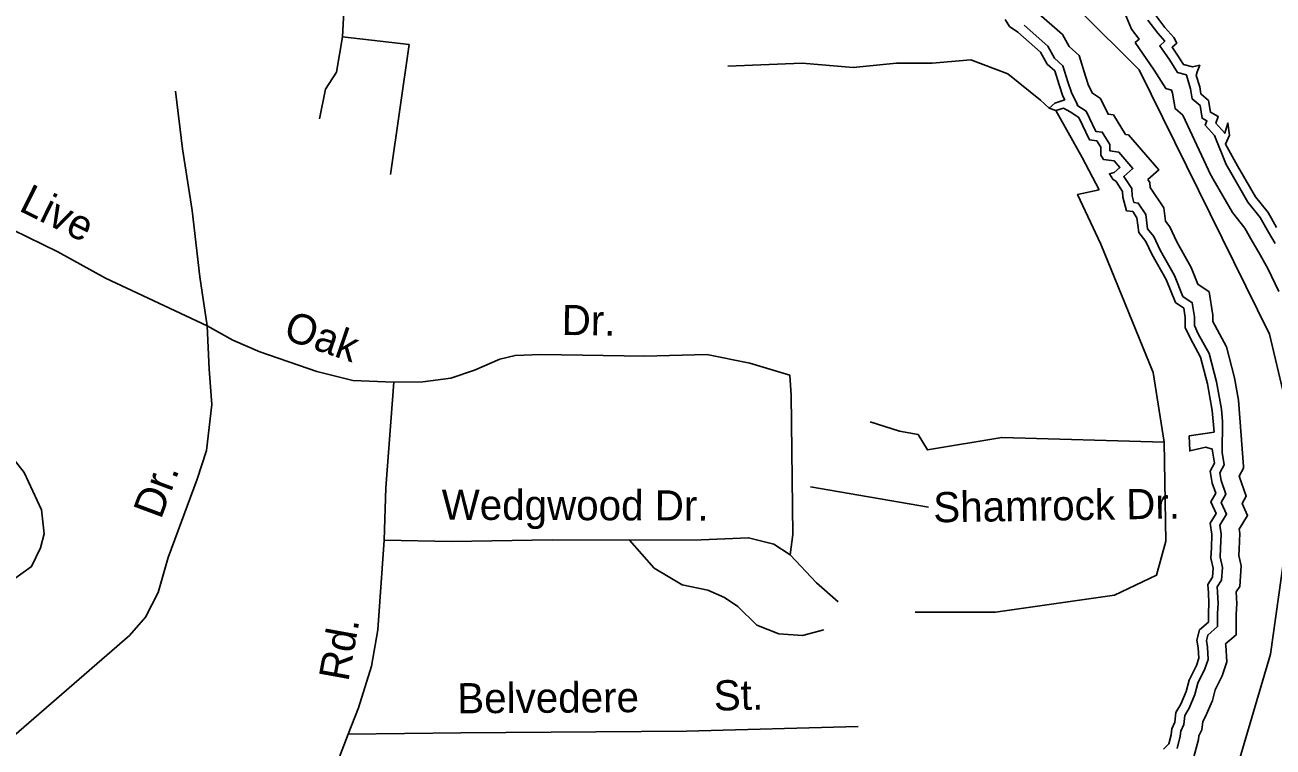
# Model space of a CAD drawing. Extents: x 2104537 to 2336408, y 34176 to 229611.
# Drawn here: x 2302763 to 2305864, y 179577 to 181371 of the extents above; entities that cross this region are included whole.
import ezdxf

# ---------------------------------------------------------------- set-up
doc = ezdxf.new("R2010")
doc.units = 0
for name, color, linetype in [('Exist Boundary Political City Limit New', 7, 'Continuous'), ('Exist Hydrographic Buffer Line', 7, 'Continuous'), ('Exist Hydrographic Creek Double Shore', 7, 'Continuous'), ('Exist Hydrographic Creek Single Shore', 7, 'Continuous'), ('Exist Hydrographic Misc Water Feature', 7, 'Continuous'), ('Exist Hydrographic River Shore', 7, 'Continuous'), ('Exist Road Non-System Type 51', 7, 'Continuous'), ('Exist Road Non-System Type 51 Label', 7, 'Continuous'), ('Map Preparation Boundary City Limit Buffer Line', 7, 'Continuous')]:
    doc.layers.add(name, color=color, linetype=linetype)

msp = doc.modelspace()

# ---------------------------------------------------------------- linework, layer by layer
at = {"layer": 'Exist Boundary Political City Limit New'}
msp.add_lwpolyline([(2305684.8, 179219.7), (2305857.5, 179807.6), (2305909.5, 180179.4), (2305907.2, 180382.5), (2305855.2, 180603), (2305531.2, 181260.1), (2305382.5, 181408), (2304795, 181681.3), (2304689.2, 181783.7), (2304529.2, 181976.5), (2304444.5, 182137.4), (2304223.2, 182205.2), (2304157.2, 182146.8), (2304085.2, 181904.4), (2303854, 181796.2), (2303221.2, 181733.8), (2302872.5, 181629.8), (2302402.5, 181671.4)], dxfattribs=at)
at = {"layer": 'Exist Hydrographic Buffer Line'}
for points in [[(2305275.5, 181405.1), (2305340.5, 181347.9), (2305356.9, 181318), (2305381.9, 181295.8), (2305397.7, 181244), (2305405.5, 181221.2), (2305415.2, 181201.7), (2305435.1, 181188.7), (2305454, 181149.4), (2305467.2, 181147.7), (2305497.3, 181099.2), (2305504.4, 181098.2), (2305579.7, 181010.9), (2305553.1, 180987.1), (2305557.9, 180979.9), (2305558.6, 180967), (2305592.2, 180916.5), (2305596.3, 180883.5), (2305607.2, 180869.9), (2305624.5, 180832.7), (2305660.3, 180768.5), (2305677.2, 180726.9), (2305705.4, 180707.8), (2305714.7, 180649.9), (2305714.7, 180634.4), (2305719.2, 180624.9), (2305748.4, 180571.5), (2305768.3, 180494.3), (2305778.3, 180438.8), (2305790.1, 180273.8), (2305790.8, 180269.7), (2305779.8, 180250), (2305797.4, 180200.2), (2305786.8, 180182), (2305800.7, 180151.8), (2305779.7, 180118.2), (2305781.2, 180108.4), (2305779.4, 180068.2), (2305778.5, 180052.4), (2305784.5, 180026.8), (2305781.1, 179975.8), (2305772, 179962.2), (2305773.7, 179932.9), (2305772.1, 179907.1), (2305772.1, 179855.4), (2305746, 179832.8), (2305746.4, 179830), (2305748.9, 179788.2), (2305737.3, 179753.4), (2305720.4, 179718.9), (2305713.4, 179692.2), (2305696.4, 179652.6), (2305689.4, 179640.3), (2305686.8, 179619.7), (2305679.7, 179604.1), (2305678.8, 179594.9), (2305666.6, 179549.3)], [(2305491.7, 181410.7), (2305512.4, 181360.7), (2305531, 181335.9), (2305521.4, 181327.4), (2305568.8, 181258.8), (2305597.3, 181213.3), (2305611.9, 181209.4), (2305614.4, 181201.6), (2305620.7, 181163.5), (2305639.7, 181147.4), (2305703.7, 181010.4), (2305705.9, 181005), (2305715.5, 180987.7), (2305763.1, 180905), (2305794.2, 180866.6), (2305812.4, 180833.9), (2305829, 180805.4), (2305851.3, 180766.1), (2305878.4, 180708.6)], [(2305245.2, 181370.6), (2305304.1, 181318.7), (2305320.5, 181288.9), (2305341.8, 181270.1), (2305354, 181229.9), (2305363, 181203.4), (2305378.3, 181172.8), (2305376.5, 181172.2), (2305399.2, 181157.3), (2305423.4, 181106.9), (2305439.7, 181104.9), (2305458.6, 181074.3), (2305458.6, 181058.2), (2305480.9, 181055.1), (2305515.5, 181015), (2305492.8, 180994.7), (2305512.7, 180965), (2305513.6, 180946.9), (2305518, 180930.3), (2305528.8, 180928.8), (2305548, 180900.1), (2305552.3, 180865), (2305567.8, 180845.5), (2305583.6, 180811.7), (2305618.9, 180748.6), (2305639.9, 180696.7), (2305663.2, 180680.9), (2305668.8, 180646.2), (2305668.8, 180624.1), (2305678.2, 180604), (2305705.3, 180554.4), (2305723.4, 180484.5), (2305735.6, 180416.2), (2305738.2, 180386.1), (2305737.6, 180308.4), (2305742.8, 180277.9), (2305731.7, 180257.9), (2305735.1, 180238.7), (2305747, 180205.1), (2305735, 180184.6), (2305748.6, 180155.1), (2305731.7, 180128), (2305735.2, 180105.9), (2305733.6, 180070.6), (2305732.2, 180048.4), (2305738.2, 180023), (2305736.1, 179991.1), (2305725.1, 179974.6), (2305726.1, 179961.4), (2305727.7, 179933), (2305726.1, 179908.5), (2305726.1, 179876.4), (2305701.5, 179855), (2305698.2, 179841.2), (2305700.7, 179825.2), (2305702.5, 179794.4), (2305694.7, 179770.8), (2305677.1, 179735), (2305669.8, 179707.2), (2305655.2, 179673.1), (2305644.9, 179655.1), (2305642.1, 179632.3), (2305634.7, 179616.2), (2305633.4, 179603.2), (2305625.4, 179573.1)], [(2305552.7, 181383.7), (2305577.3, 181350.8), (2305594.9, 181330.8), (2305582.5, 181319.9), (2305607.2, 181284.1), (2305626.6, 181253), (2305648.8, 181247.1), (2305648.5, 181246.2), (2305659.2, 181212.3), (2305663.3, 181187.7), (2305682.5, 181171.4), (2305687.4, 181139.5), (2305699.4, 181133.1), (2305695.5, 181122.5), (2305718.5, 181096.4), (2305747.4, 181024.8), (2305755.4, 181010.3), (2305801.1, 180931), (2305832.3, 180892.4), (2305852.3, 180856.7), (2305868.8, 180828.2)]]:
    msp.add_lwpolyline(points, dxfattribs=at)
at = {"layer": 'Exist Hydrographic Creek Double Shore'}
msp.add_lwpolyline([(2305230, 181353.4), (2305209.2, 181367.9), (2305198, 181385)], dxfattribs=at)
at = {"layer": 'Exist Hydrographic Creek Single Shore'}
for points in [[(2303559.7, 181499.9), (2303552, 181342.2)], [(2303552, 181342.2), (2303536.6, 181253.8), (2303509.7, 181211.5), (2303494.3, 181138.4)], [(2303552, 181342.2), (2303717.3, 181323)], [(2303717.3, 181323), (2303671.2, 180999.9)], [(2304509.2, 181269.2), (2304693.7, 181276.8), (2304820.6, 181265.3), (2304928.2, 181276.8), (2305016.6, 181276.8), (2305112.7, 181284.5), (2305205, 181249.9), (2305285.7, 181184.5), (2305307.5, 181164.7)], [(2305323.9, 181158.8), (2305389.5, 181042.2), (2305431.8, 180961.4)], [(2305431.8, 180961.4), (2305378, 180949.9), (2305435.6, 180826.8), (2305566.3, 180507.6), (2305593.2, 180334.5)], [(2305593.2, 180334.5), (2305189.6, 180346), (2305005.1, 180315.2), (2304982, 180353.7), (2304935.9, 180361.4), (2304862.9, 180384.5)], [(2305593.2, 180334.5), (2305597.1, 180088.3), (2305574, 180003.7), (2305470.2, 179953.7), (2305174.2, 179911.4), (2304974.3, 179911.4)]]:
    msp.add_lwpolyline(points, dxfattribs=at)
at = {"layer": 'Exist Hydrographic Misc Water Feature'}
msp.add_lwpolyline([(2302327.9, 180464.7), (2302456.8, 180449.2), (2302592.2, 180404.1), (2302658.6, 180359.7), (2302710.1, 180323.5), (2302760.5, 180259.1), (2302804, 180166.5), (2302810.1, 180106.5), (2302801.5, 180072.1), (2302779, 180025.2), (2302716.6, 179980.8), (2302634, 179945.6), (2302567.2, 179873.2), (2302506.9, 179783.1), (2302422, 179677.9), (2302336.5, 179615.1)], dxfattribs=at)
at = {"layer": 'Exist Hydrographic River Shore'}
for points in [[(2305572.8, 181395.1), (2305595.1, 181365.3), (2305617.5, 181339.9), (2305624.9, 181326.5), (2305613, 181316.1), (2305626.4, 181296.7), (2305641.3, 181272.8), (2305663.7, 181266.9), (2305681.6, 181271.3), (2305675.6, 181254.9), (2305672.6, 181246), (2305681.6, 181217.7), (2305684.5, 181199.8), (2305703.9, 181183.4), (2305708.4, 181154.3), (2305727.7, 181143.9), (2305721.8, 181127.5), (2305744.1, 181102.1), (2305751.6, 181127.5), (2305756.1, 181097.6), (2305745.6, 181075.3), (2305775.4, 181021.6), (2305820.1, 180944.1), (2305851.4, 180905.3), (2305872.3, 180868)], [(2305230, 181353.4), (2305285.9, 181304.1), (2305302.3, 181274.3), (2305321.7, 181257.2), (2305332.1, 181222.9), (2305341.8, 181194.5), (2305346.3, 181185.6), (2305321.7, 181176.6), (2305307.5, 181164.7), (2305323.9, 181158.8), (2305343.3, 181164.7), (2305359.7, 181155.8), (2305381.3, 181141.6), (2305408.1, 181085.7), (2305426, 181083.5), (2305435.7, 181067.8), (2305435.7, 181047.7), (2305442.4, 181037.2), (2305469.2, 181033.5), (2305483.4, 181017.1), (2305469.2, 181004.4), (2305457.3, 181001.4), (2305465.5, 180988), (2305473.7, 180982.1), (2305490.1, 180957.5), (2305490.8, 180943.3), (2305499.8, 180909.7), (2305515.4, 180907.5), (2305525.8, 180891.9), (2305530.3, 180855.7), (2305548.2, 180833.3), (2305563.1, 180801.3), (2305598.1, 180738.7), (2305621.2, 180681.6), (2305642.1, 180667.5), (2305645.8, 180644.3), (2305645.8, 180619), (2305657.7, 180593.6), (2305683.8, 180545.9), (2305700.9, 180479.6), (2305712.9, 180413.2), (2305717.3, 180359.6), (2305655.5, 180349.9), (2305657, 180312.6), (2305697.2, 180322.3), (2305712.9, 180317.1), (2305718.8, 180282), (2305707.6, 180261.9), (2305712.9, 180232.8), (2305721.8, 180207.5), (2305709.1, 180185.8), (2305722.5, 180156.8), (2305707.6, 180132.9), (2305712.1, 180104.6), (2305710.6, 180071.8), (2305709.1, 180046.4), (2305715.1, 180021.1), (2305713.6, 179998.7), (2305701.7, 179980.8), (2305703.2, 179959.9), (2305704.7, 179933.1), (2305703.2, 179909.3), (2305703.2, 179886.9), (2305680.8, 179867.5), (2305674.9, 179842.2), (2305677.8, 179822.8), (2305679.3, 179797.4), (2305673.4, 179779.5), (2305655.5, 179743), (2305648, 179714.7), (2305634.6, 179683.4), (2305622.7, 179662.5), (2305619.7, 179638.6), (2305612.3, 179622.2), (2305610.8, 179607.3), (2305604.8, 179584.9), (2305591.4, 179571.5)]]:
    msp.add_lwpolyline(points, dxfattribs=at)
at = {"layer": 'Exist Road Non-System Type 51'}
for points in [[(2303215.6, 180623.6), (2303196.7, 180744.9), (2303178.1, 180910.2), (2303153.9, 181063.2), (2303136.5, 181206.6)], [(2303215.6, 180623.6), (2302962.9, 180741.6), (2302844.1, 180807.1), (2302732, 180862.4), (2302570.9, 180936.1)], [(2302226.3, 179149.5), (2302269.9, 179199.8), (2302339.9, 179262.1), (2303022, 179853.6), (2303062.2, 179899.4), (2303093.9, 179960.4), (2303118.3, 180047.7), (2303190.7, 180242.6), (2303213.8, 180313.4), (2303227.3, 180428.1), (2303219.9, 180515.8), (2303215.6, 180623.6)], [(2303679.3, 180483.7), (2303577.1, 180487.9), (2303487.9, 180510.3), (2303346.2, 180558.8), (2303279.1, 180588), (2303215.6, 180623.6)], [(2304664.4, 180054.7), (2304670.3, 180104.9), (2304666.8, 180451), (2304662.9, 180500.7), (2304563.5, 180530.9), (2304456.7, 180552.6), (2304302.9, 180548.5), (2304044.5, 180552.3), (2303980.6, 180549.8), (2303942.9, 180540.4), (2303880, 180513.7), (2303820.7, 180493.6), (2303751.2, 180484.6), (2303679.3, 180483.7)], [(2303654.8, 180090.9), (2303659.5, 180221.1), (2303679.3, 180483.7)], [(2304264.9, 180090.8), (2304442.7, 180091.9), (2304560.7, 180096.6), (2304623.3, 180081), (2304664.4, 180054.7)], [(2303566, 179608.7), (2303591.2, 179674.3), (2303623.3, 179777.6), (2303639.7, 179868.2), (2303654.8, 180090.9)], [(2303654.8, 180090.9), (2303823, 180087.4), (2304072.9, 180091.4), (2304264.9, 180090.8)], [(2304748, 179868), (2304694.4, 179853.8), (2304636.1, 179857.7), (2304581.4, 179879.5), (2304533.7, 179925.5), (2304500.6, 179948.2), (2304459.8, 179966.6), (2304395.3, 179980.1), (2304325.8, 180021.3), (2304264.9, 180090.8)], [(2304664.4, 180054.7), (2304729.2, 179985.1), (2304783.3, 179937.4)], [(2303500.8, 179442.1), (2303518.7, 179485.3), (2303566, 179608.7)], [(2303566, 179608.7), (2303845.9, 179611.9), (2304406.7, 179615.8), (2304833.1, 179627.3)]]:
    msp.add_lwpolyline(points, dxfattribs=at)
at = {"layer": 'Exist Road Non-System Type 51 Label'}
msp.add_lwpolyline([(2305008, 180172.8), (2304714.5, 180223.2)], dxfattribs=at)
at = {"layer": 'Map Preparation Boundary City Limit Buffer Line'}
msp.add_lwpolyline([(2305684.8, 179219.7), (2305857.5, 179807.6), (2305909.5, 180179.4), (2305907.2, 180382.5), (2305855.2, 180603), (2305531.2, 181260.1), (2305382.5, 181408), (2304795, 181681.3), (2304689.2, 181783.7), (2304529.2, 181976.5), (2304444.5, 182137.4), (2304223.2, 182205.2), (2304157.2, 182146.8), (2304085.2, 181904.4), (2303854, 181796.2), (2303221.2, 181733.8), (2302872.5, 181629.8), (2302402.5, 181671.4)], dxfattribs=at)

# ---------------------------------------------------------------- texts
at = {"layer": 'Exist Road Non-System Type 51 Label'}
for s, rotation, p in [('Live', 333.7523, (2302744.7, 180911)), ('Oak', 341.094, (2303401.9, 180591.8)), ('Dr.', 359.1396, (2304095.8, 180600.8)), ('Dr.', 69.6259, (2303100.3, 180140.5)), ('Wedgwood Dr.', 359.8189, (2303797.8, 180141.5)), ('Shamrock Dr.', 0.9138, (2305020.2, 180134.9)), ('Rd.', 79.7162, (2303566, 179737.5)), ('Belvedere', 0.3926, (2303837, 179660.2)), ('St.', 1.5487, (2304475.1, 179666.8))]:
    msp.add_text(s, height=75, rotation=rotation, dxfattribs=at).set_placement(p)

doc.saveas('drawing.dxf')
